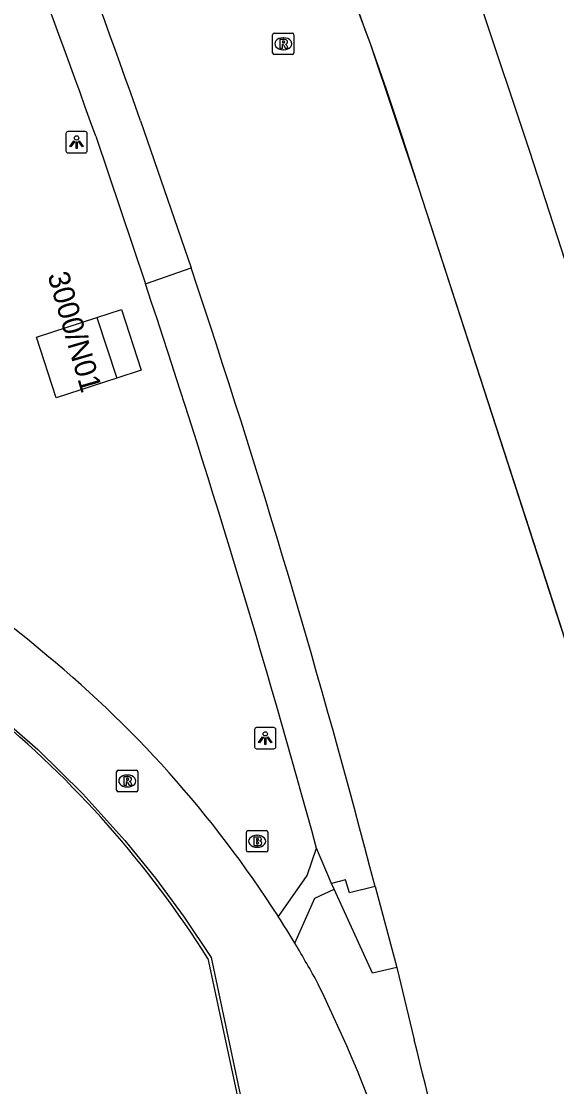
# Model space of a CAD drawing. Extents: x 155018 to 156648, y 383980 to 385733.
# Drawn here: x 156202.26 to 156227.33, y 384662.51 to 384712.39 of the extents above; entities that cross this region are included whole.
import ezdxf

# ---------------------------------------------------------------- set-up
doc = ezdxf.new("R2010")
doc.units = 0
for name, color, linetype in [('IMGEO_Brandkraan', 7, 'Continuous'), ('IMGEO_Lichtpunt', 7, 'Continuous'), ('IMGEO_Lijnafwatering', 7, 'Continuous'), ('IMGEO_Pand', 7, 'Continuous'), ('IMGEO_Pand_nummerreeks', 7, 'Continuous'), ('IMGEO_Rijbaan_lokaal_gesloten', 7, 'Continuous'), ('IMGEO_Rijbaan_regionaal_gesloten', 7, 'Continuous'), ('IMGEO_Rioolput', 7, 'Continuous'), ('IMGEO_Voetpad_onverhard', 7, 'Continuous'), ('IMGEO_Voetpad_open', 7, 'Continuous')]:
    doc.layers.add(name, color=color, linetype=linetype)

msp = doc.modelspace()

# ---------------------------------------------------------------- linework, layer by layer
at = {"layer": 'IMGEO_Brandkraan'}
for p, q in [((156212.802, 384673.571), (156212.802, 384674.423)), ((156212.877, 384674.497), (156213.729, 384674.497)), ((156213.29, 384674.277), (156213.315, 384674.277)), ((156213.803, 384674.423), (156213.803, 384673.571)), ((156213.729, 384673.497), (156212.877, 384673.497)), ((156213.313, 384673.717), (156213.288, 384673.717))]:
    msp.add_line(p, q, dxfattribs=at)
for points in [[(156212.802, 384673.571), (156212.802, 384674.423)], [(156212.877, 384674.497), (156213.729, 384674.497)], [(156213.803, 384674.423), (156213.803, 384673.571)], [(156213.15, 384674.197), (156213.15, 384673.797), (156213.363, 384673.797)], [(156213.381, 384674.197), (156213.15, 384674.197)], [(156213.329, 384674.116), (156213.275, 384674.116), (156213.275, 384674.04)], [(156213.275, 384674.04), (156213.328, 384674.04)], [(156213.337, 384673.964), (156213.275, 384673.964), (156213.275, 384673.883)], [(156213.275, 384673.883), (156213.337, 384673.883)], [(156213.729, 384673.497), (156212.877, 384673.497)]]:
    msp.add_lwpolyline(points, dxfattribs=at)
for centre, radius, start, end in [((156212.879, 384674.421), 0.0765, 91.552, 178.448), ((156212.879, 384674.421), 0.0765, 91.552, 178.448), ((156213.727, 384674.421), 0.0765, 1.552, 88.448), ((156213.727, 384674.421), 0.0765, 1.552, 88.448), ((156213.33, 384674.078), 0.0379, 267.8285, 90.9355), ((156213.338, 384673.923), 0.0404, 269.8759, 90.5077), ((156213.369, 384674.048), 0.251, 268.6676, 293.5347), ((156213.385, 384674.052), 0.145, 59.4692, 91.5367), ((156213.41, 384674.099), 0.0922, 285.5137, 58.1501), ((156213.415, 384673.907), 0.105, 301.3115, 78.989), ((156212.879, 384673.573), 0.0765, 181.552, 268.448), ((156212.879, 384673.573), 0.0765, 181.552, 268.448), ((156213.727, 384673.573), 0.0765, 271.552, 358.448), ((156213.727, 384673.573), 0.0765, 271.552, 358.448)]:
    msp.add_arc(centre, radius, start, end, dxfattribs=at)
for centre, major_axis, ratio, start_param, end_param in [((156213.289, 384673.997), (-0.387, 0.002), 0.722429, 4.712389, 7.853982), ((156213.314, 384673.997), (-0.39, 0.002), 0.717154, 1.570796, 4.712389)]:
    msp.add_ellipse(centre, major_axis=major_axis, ratio=ratio, start_param=start_param, end_param=end_param, dxfattribs=at)
at = {"layer": 'IMGEO_Lichtpunt'}
for p, q in [((156205.25, 384707.231), (156204.442, 384707.231)), ((156205.25, 384707.231), (156204.442, 384707.231)), ((156204.348, 384707.136), (156204.348, 384706.329)), ((156204.348, 384707.136), (156204.348, 384706.329)), ((156205.344, 384706.329), (156205.344, 384707.136)), ((156205.344, 384706.329), (156205.344, 384707.136)), ((156204.442, 384706.235), (156205.25, 384706.235)), ((156204.442, 384706.235), (156205.25, 384706.235)), ((156214.086, 384679.324), (156213.278, 384679.324)), ((156214.086, 384679.324), (156213.278, 384679.324)), ((156213.184, 384679.229), (156213.184, 384678.422)), ((156213.184, 384679.229), (156213.184, 384678.422)), ((156214.18, 384678.422), (156214.18, 384679.229)), ((156214.18, 384678.422), (156214.18, 384679.229)), ((156213.278, 384678.328), (156214.086, 384678.328)), ((156213.278, 384678.328), (156214.086, 384678.328))]:
    msp.add_line(p, q, dxfattribs=at)
for points in [[(156204.722, 384706.8), (156204.761, 384706.772), (156204.573, 384706.51), (156204.535, 384706.537), (156204.722, 384706.8)], [(156204.824, 384706.752), (156204.871, 384706.752), (156204.871, 384706.43), (156204.824, 384706.43), (156204.824, 384706.752)], [(156204.934, 384706.772), (156204.972, 384706.799), (156205.159, 384706.537), (156205.12, 384706.509), (156204.934, 384706.772)], [(156213.558, 384678.893), (156213.597, 384678.865), (156213.409, 384678.603), (156213.371, 384678.63), (156213.558, 384678.893)], [(156213.66, 384678.845), (156213.707, 384678.845), (156213.707, 384678.523), (156213.66, 384678.523), (156213.66, 384678.845)], [(156213.77, 384678.865), (156213.808, 384678.892), (156213.995, 384678.63), (156213.956, 384678.602), (156213.77, 384678.865)]]:
    msp.add_lwpolyline(points, dxfattribs=at)
for centre in [(156204.847, 384706.934), (156213.683, 384679.027)]:
    msp.add_circle(centre, 0.0994, dxfattribs=at)
for centre, start, end in [((156204.442, 384707.136), 90, 180), ((156204.442, 384707.136), 90, 180), ((156205.25, 384707.136), 0, 90), ((156205.25, 384707.136), 0, 90), ((156204.442, 384706.329), 180, 270), ((156204.442, 384706.329), 180, 270), ((156205.25, 384706.329), 270, 0), ((156205.25, 384706.329), 270, 360), ((156213.278, 384679.229), 90, 180), ((156213.278, 384679.229), 90, 180), ((156214.086, 384679.229), 0, 90), ((156214.086, 384679.229), 0, 90), ((156213.278, 384678.422), 180, 270), ((156213.278, 384678.422), 180, 270), ((156214.086, 384678.422), 270, 0), ((156214.086, 384678.422), 270, 360)]:
    msp.add_arc(centre, 0.0946, start, end, dxfattribs=at)
at = {"layer": 'IMGEO_Lijnafwatering'}
for points in [[(156220.81, 384704.788), (156220.094, 384706.996), (156219.355, 384709.196), (156218.594, 384711.388), (156217.128, 384715.298), (156215.627, 384719.195), (156214.092, 384723.079)], [(156226.82, 384686.248), (156220.874, 384704.586), (156220.853, 384704.653), (156220.831, 384704.721), (156220.81, 384704.788)], [(156192.448, 384686.455), (156195.325, 384684.506), (156198.111, 384682.429), (156200.801, 384680.229), (156203.028, 384678.291), (156205.134, 384676.223), (156207.111, 384674.032)], [(156233.314, 384667.88), (156231.989, 384671.174), (156230.732, 384674.496), (156229.546, 384677.843), (156226.82, 384686.248)], [(156207.111, 384674.032), (156208.539, 384672.269), (156209.884, 384670.442), (156211.143, 384668.554), (156213.644, 384656.757), (156213.786, 384656.366)]]:
    msp.add_lwpolyline(points, dxfattribs=at)
at = {"layer": 'IMGEO_Pand'}
for points in [[(156206.728, 384695.689), (156203.895, 384694.763), (156202.968, 384697.601), (156205.801, 384698.526)], [(156205.801, 384698.526), (156206.728, 384695.689)]]:
    msp.add_lwpolyline(points, dxfattribs=at)
at = {"layer": 'IMGEO_Rijbaan_lokaal_gesloten'}
for points in [[(156301.39, 384591.902), (156307.542, 384595.034), (156297.414, 384600.145), (156287.673, 384605.959), (156278.369, 384612.449), (156269.935, 384620.441), (156262.195, 384629.106), (156255.201, 384638.385), (156249.003, 384648.212), (156243.643, 384658.521), (156241.948, 384661.961), (156240.333, 384665.439), (156238.8, 384668.954), (156237.365, 384672.463), (156236.011, 384676.004), (156234.74, 384679.575), (156226.074, 384706.301), (156223.759, 384713.208), (156218.652, 384726.412), (156213.156, 384739.459), (156207.274, 384752.336), (156204.643, 384757.76)], [(156210.99, 384668.513), (156213.516, 384656.716), (156214.217, 384654.782), (156218.203, 384646.681)]]:
    msp.add_lwpolyline(points, dxfattribs=at)
for centre, radius, start, end in [((156149.957, 384619.523), 82.778, 50.11242, 64.50444), ((156169.95, 384642.085), 52.652, 32.624, 51.0616), ((156170.279, 384642.85), 48.125, 32.2256, 50.7845), ((156163.062, 384637.8), 60.763, 31.13833, 32.52569), ((156168.203, 384641.097), 54.658, 28.6582, 30.9671), ((156146.676, 384633.635), 77.22, 10.73157, 25.85483)]:
    msp.add_arc(centre, radius, start, end, dxfattribs=at)
at = {"layer": 'IMGEO_Rijbaan_regionaal_gesloten'}
for points in [[(156229.546, 384677.843), (156220.874, 384704.586), (156218.594, 384711.388)], [(156207.843, 384707.728), (156210.205, 384700.846)], [(156218.823, 384671.884), (156219.838, 384668.094)], [(156219.838, 384668.094), (156220.658, 384664.696)]]:
    msp.add_lwpolyline(points, dxfattribs=at)
for centre, radius, start, end in [((155699.214, 384528.047), 539.434, 19.45651, 24.29626), ((155777.227, 384548.115), 470.599, 20.30075, 25.4012), ((155797.054, 384562.145), 435.812, 14.58432, 18.55772), ((155952.941, 384597.144), 276.108, 10.56327, 14.16171)]:
    msp.add_arc(centre, radius, start, end, dxfattribs=at)
at = {"layer": 'IMGEO_Rioolput'}
for p, q in [((156214.027, 384710.915), (156214.027, 384711.767)), ((156214.102, 384711.841), (156214.954, 384711.841)), ((156215.028, 384711.767), (156215.028, 384710.915)), ((156214.515, 384711.621), (156214.54, 384711.621)), ((156214.954, 384710.841), (156214.102, 384710.841)), ((156214.538, 384711.061), (156214.513, 384711.061)), ((156206.718, 384676.394), (156206.718, 384677.246)), ((156206.793, 384677.32), (156207.645, 384677.32)), ((156207.719, 384677.246), (156207.719, 384676.394)), ((156207.206, 384677.1), (156207.231, 384677.1)), ((156207.645, 384676.32), (156206.793, 384676.32)), ((156207.229, 384676.54), (156207.204, 384676.54))]:
    msp.add_line(p, q, dxfattribs=at)
for points in [[(156214.027, 384710.915), (156214.027, 384711.767)], [(156214.102, 384711.841), (156214.954, 384711.841)], [(156215.028, 384711.767), (156215.028, 384710.915)], [(156214.616, 384711.539), (156214.364, 384711.541), (156214.364, 384711.141)], [(156214.364, 384711.141), (156214.488, 384711.141), (156214.488, 384711.303), (156214.499, 384711.303)], [(156214.542, 384711.46), (156214.488, 384711.46), (156214.488, 384711.379)], [(156214.488, 384711.379), (156214.54, 384711.379)], [(156214.546, 384711.274), (156214.617, 384711.141), (156214.757, 384711.141), (156214.692, 384711.267)], [(156214.954, 384710.841), (156214.102, 384710.841)], [(156206.718, 384676.394), (156206.718, 384677.246)], [(156206.793, 384677.32), (156207.645, 384677.32)], [(156207.719, 384677.246), (156207.719, 384676.394)], [(156207.307, 384677.018), (156207.055, 384677.02), (156207.055, 384676.62)], [(156207.055, 384676.62), (156207.179, 384676.62), (156207.179, 384676.782), (156207.19, 384676.782)], [(156207.233, 384676.939), (156207.179, 384676.939), (156207.179, 384676.858)], [(156207.179, 384676.858), (156207.231, 384676.858)], [(156207.237, 384676.753), (156207.308, 384676.62), (156207.448, 384676.62), (156207.383, 384676.746)], [(156207.645, 384676.32), (156206.793, 384676.32)]]:
    msp.add_lwpolyline(points, dxfattribs=at)
for centre, radius, start, end in [((156214.104, 384711.765), 0.0765, 91.552, 178.448), ((156214.104, 384711.765), 0.0765, 91.552, 178.448), ((156214.952, 384711.765), 0.0765, 1.552, 88.448), ((156214.952, 384711.765), 0.0765, 1.552, 88.448), ((156214.498, 384711.25), 0.0533, 26.0293, 88.6989), ((156214.524, 384711.568), 0.19, 274.7715, 282.9687), ((156214.548, 384711.364), 0.0964, 77.0061, 93.1865), ((156214.562, 384711.421), 0.0378, 276.6634, 79.6772), ((156214.615, 384711.429), 0.109, 350.3612, 89.416), ((156214.613, 384711.429), 0.112, 277.5842, 350.9817), ((156214.597, 384711.214), 0.108, 29.5134, 73.7905), ((156214.104, 384710.917), 0.0765, 181.552, 268.448), ((156214.104, 384710.917), 0.0765, 181.552, 268.448), ((156214.952, 384710.917), 0.0765, 271.552, 358.448), ((156214.952, 384710.917), 0.0765, 271.552, 358.448), ((156206.795, 384677.244), 0.0765, 91.552, 178.448), ((156206.795, 384677.244), 0.0765, 91.552, 178.448), ((156207.643, 384677.244), 0.0765, 1.552, 88.448), ((156207.643, 384677.244), 0.0765, 1.552, 88.448), ((156207.189, 384676.729), 0.0533, 26.0293, 88.6989), ((156207.215, 384677.047), 0.19, 274.7715, 282.9687), ((156207.239, 384676.843), 0.0964, 77.0061, 93.1865), ((156207.253, 384676.9), 0.0378, 276.6634, 79.6772), ((156207.306, 384676.908), 0.109, 350.3612, 89.416), ((156207.304, 384676.908), 0.112, 277.5842, 350.9817), ((156207.288, 384676.693), 0.108, 29.5134, 73.7905), ((156206.795, 384676.396), 0.0765, 181.552, 268.448), ((156206.795, 384676.396), 0.0765, 181.552, 268.448), ((156207.643, 384676.396), 0.0765, 271.552, 358.448), ((156207.643, 384676.396), 0.0765, 271.552, 358.448)]:
    msp.add_arc(centre, radius, start, end, dxfattribs=at)
for centre, major_axis, ratio, start_param, end_param in [((156214.514, 384711.341), (-0.387, 0.002), 0.722429, 4.712389, 7.853982), ((156214.539, 384711.341), (-0.39, 0.002), 0.717154, 1.570796, 4.712389), ((156207.205, 384676.82), (-0.387, 0.002), 0.722429, 4.712389, 7.853982), ((156207.23, 384676.82), (-0.39, 0.002), 0.717154, 1.570796, 4.712389)]:
    msp.add_ellipse(centre, major_axis=major_axis, ratio=ratio, start_param=start_param, end_param=end_param, dxfattribs=at)
at = {"layer": 'IMGEO_Voetpad_onverhard'}
for points in [[(156214.295, 384670.471), (156215.643, 384672.4), (156216.088, 384673.667)], [(156215.071, 384669.221), (156216.011, 384671.337), (156216.907, 384671.748)]]:
    msp.add_lwpolyline(points, dxfattribs=at)
at = {"layer": 'IMGEO_Voetpad_open'}
for points in [[(156205.741, 384707.009), (156208.074, 384700.098)], [(156208.074, 384700.098), (156210.205, 384700.846)], [(156205.801, 384698.526), (156206.942, 384698.898), (156207.869, 384696.062), (156206.728, 384695.689)], [(156216.784, 384672.016), (156216.088, 384673.667)], [(156218.823, 384671.884), (156217.623, 384671.581), (156217.438, 384672.199), (156216.784, 384672.016)], [(156216.907, 384671.748), (156216.784, 384672.016)], [(156219.838, 384668.094), (156218.706, 384667.817), (156216.907, 384671.748)]]:
    msp.add_lwpolyline(points, dxfattribs=at)
for centre, radius, start, end in [((155676.844, 384518.986), 561.324, 19.57037, 24.30242), ((155726.458, 384539.639), 507.642, 15.30871, 18.42638)]:
    msp.add_arc(centre, radius, start, end, dxfattribs=at)

# ---------------------------------------------------------------- texts
at = {"layer": 'IMGEO_Pand_nummerreeks'}
msp.add_text('3000/N01', height=1, rotation=286.1328, dxfattribs=at).set_placement((156203.477, 384700.51))

doc.saveas('drawing.dxf')
